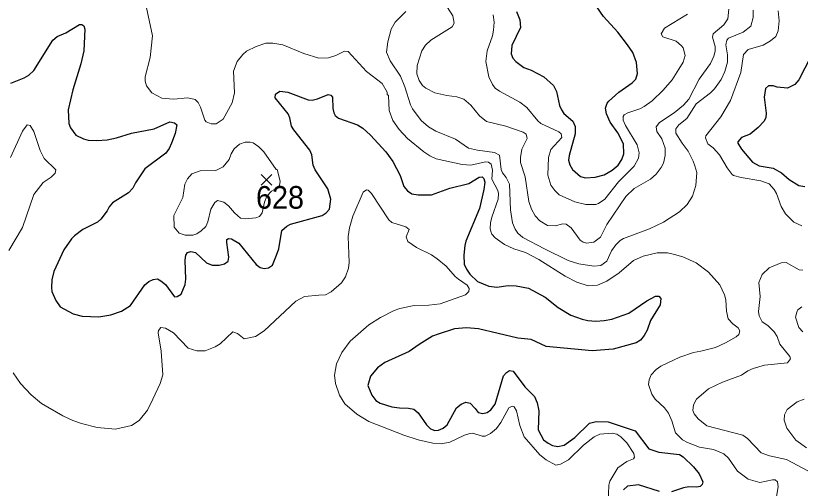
# Model space of a CAD drawing. Extents: x 294.2 to 320.3, y 7482.7 to 7510.7.
# Drawn here: x 295.794 to 298.568, y 7487.296 to 7488.966 of the extents above; entities that cross this region are included whole.
import ezdxf
from ezdxf.enums import TextEntityAlignment as Align

# ---------------------------------------------------------------- set-up
doc = ezdxf.new("R2010")
doc.units = 0
doc.header["$LTSCALE"] = 0.032
for name, color, linetype, lineweight in [('1', 7, 'Continuous', 25), ('2', 7, 'Continuous', 13), ('21', 7, 'Continuous', 25)]:
    doc.layers.add(name, color=color, linetype=linetype, lineweight=lineweight)
doc.layers.add('61', color=7, linetype='Continuous')

msp = doc.modelspace()

# ---------------------------------------------------------------- linework, layer by layer
at = {"layer": '1'}
for points in [[(297.5648, 7488.9813), (297.5757, 7488.952), (297.5782, 7488.9251), (297.5476, 7488.8613), (297.5456, 7488.8315), (297.5511, 7488.8165), (297.5622, 7488.8041), (297.59, 7488.7831), (297.616, 7488.774), (297.6613, 7488.7502), (297.6957, 7488.7195), (297.7059, 7488.6979), (297.7168, 7488.6493), (297.7231, 7488.634), (297.7321, 7488.6206), (297.7634, 7488.5938), (297.7717, 7488.5752), (297.7723, 7488.5485), (297.7501, 7488.472), (297.7485, 7488.4554), (297.7534, 7488.4392), (297.7629, 7488.4231), (297.7912, 7488.3978), (297.8089, 7488.3935), (297.8428, 7488.3951), (297.8741, 7488.4037), (297.9029, 7488.4198), (297.9234, 7488.4375), (297.9373, 7488.4585), (297.9434, 7488.4779), (297.9426, 7488.5134), (297.9226, 7488.5521), (297.8955, 7488.5906), (297.8822, 7488.62), (297.8796, 7488.6397), (297.8853, 7488.6576), (297.8911, 7488.664), (297.9265, 7488.6963), (297.9737, 7488.7291), (297.9869, 7488.7425), (297.9925, 7488.7619), (297.9892, 7488.8011), (297.9754, 7488.8358), (297.9568, 7488.8639), (297.9224, 7488.9079), (297.8725, 7488.9635), (297.849, 7488.9979)], [(295.7771, 7488.7285), (295.8231, 7488.7467), (295.8397, 7488.7563), (295.858, 7488.773), (295.9252, 7488.8804), (295.9405, 7488.8926), (295.9711, 7488.9061), (296.0194, 7488.9357), (296.0277, 7488.9357), (296.0349, 7488.9309), (296.038, 7488.9185), (296.0344, 7488.8422), (296.0242, 7488.7962), (295.9954, 7488.7042), (295.9795, 7488.634), (295.9821, 7488.5855), (295.9878, 7488.5702), (296.0069, 7488.5439), (296.0331, 7488.5312), (296.0497, 7488.5267), (296.0804, 7488.5248), (296.1174, 7488.5274), (296.1506, 7488.5344), (296.203, 7488.551), (296.2834, 7488.5663), (296.339, 7488.5908), (296.3551, 7488.5881), (296.3634, 7488.5806), (296.3573, 7488.5505), (296.3445, 7488.516), (296.3364, 7488.4974), (296.3242, 7488.4808), (296.2502, 7488.4246), (296.2175, 7488.3757), (296.2081, 7488.3563), (296.1925, 7488.3402), (296.1359, 7488.3052), (296.1242, 7488.2907), (296.1175, 7488.2767), (296.0953, 7488.2477), (296.0826, 7488.2369), (296.0316, 7488.2106), (296.0012, 7488.1884), (295.9916, 7488.1775), (295.9635, 7488.1392), (295.9284, 7488.0619), (295.922, 7488.0326), (295.9208, 7488.0051), (295.922, 7487.9917), (295.9354, 7487.9598), (295.9514, 7487.9374), (295.9974, 7487.9125), (296.0287, 7487.9042), (296.0876, 7487.9016), (296.1298, 7487.9091), (296.1681, 7487.9214), (296.1992, 7487.9419)], [(298.6049, 7488.8226), (298.5629, 7488.7403), (298.549, 7488.7231), (298.5224, 7488.7097), (298.4864, 7488.714), (298.4719, 7488.7189), (298.4553, 7488.7183), (298.4448, 7488.7087), (298.4398, 7488.6785), (298.4475, 7488.6221), (298.4459, 7488.6065), (298.4395, 7488.5931), (298.4191, 7488.5708), (298.3904, 7488.5478), (298.3597, 7488.5357), (298.347, 7488.521), (298.347, 7488.5153), (298.3597, 7488.4948), (298.3993, 7488.4482), (298.4223, 7488.4361), (298.4721, 7488.4277), (298.5015, 7488.4111), (298.5289, 7488.3875), (298.5622, 7488.3665), (298.5833, 7488.3632)], [(296.3229, 7488.0156), (296.3556, 7487.9731), (296.365, 7487.9736), (296.3789, 7487.9817), (296.3925, 7488.0167), (296.3953, 7488.0355), (296.3928, 7488.1027), (296.395, 7488.1199), (296.4011, 7488.1296), (296.4133, 7488.1333), (296.4299, 7488.1296), (296.4682, 7488.093), (296.4879, 7488.0846), (296.5128, 7488.0844), (296.5322, 7488.0892), (296.545, 7488.0984), (296.5472, 7488.1129), (296.5405, 7488.1651), (296.5405, 7488.1747), (296.5458, 7488.179), (296.5563, 7488.1774), (296.5824, 7488.1623), (296.644, 7488.0865), (296.6584, 7488.0768), (296.6723, 7488.073), (296.6878, 7488.0752), (296.7014, 7488.0849), (296.7158, 7488.1198), (296.7236, 7488.1424), (296.7348, 7488.2075), (296.752, 7488.2228), (296.7648, 7488.2292), (296.8772, 7488.2605), (296.8912, 7488.2694), (296.9034, 7488.2828), (296.9085, 7488.3173), (296.897, 7488.3544), (296.8523, 7488.422), (296.8453, 7488.4386), (296.8402, 7488.4744), (296.8331, 7488.491), (296.7776, 7488.5625), (296.7693, 7488.5765), (296.7635, 7488.6059), (296.7565, 7488.62), (296.7112, 7488.6761), (296.7118, 7488.6895), (296.7278, 7488.6991), (296.7559, 7488.6959), (296.828, 7488.6695), (296.8424, 7488.6684), (296.861, 7488.6722), (296.8981, 7488.6878), (296.9076, 7488.6851), (296.9142, 7488.6786), (296.9148, 7488.6383), (296.9182, 7488.6232), (296.9237, 7488.614), (296.9354, 7488.6044), (297.0019, 7488.5801), (297.0208, 7488.5688), (297.0485, 7488.5446), (297.1019, 7488.4855), (297.1268, 7488.4505), (297.1529, 7488.4015), (297.1666, 7488.3622), (297.1788, 7488.3471), (297.1944, 7488.3369), (297.2166, 7488.3331), (297.2641, 7488.3326), (297.3292, 7488.3569), (297.3962, 7488.373), (297.4328, 7488.3962), (297.4425, 7488.3967), (297.4486, 7488.3908), (297.453, 7488.3785), (297.4492, 7488.3516), (297.433, 7488.2848), (297.3858, 7488.1693), (297.3813, 7488.1542), (297.3782, 7488.1198), (297.3794, 7488.0875), (297.3871, 7488.0709), (297.399, 7488.0532), (297.4262, 7488.0263), (297.4661, 7488.0101), (297.4952, 7488.0063), (297.5351, 7488.0123), (297.5634, 7488.0117), (297.6069, 7488.0031), (297.6658, 7487.9713), (297.7119, 7487.9348), (297.7563, 7487.9078), (297.7968, 7487.8933), (297.8168, 7487.8895)], [(296.1992, 7487.9419), (296.2505, 7488.0145), (296.2649, 7488.0269), (296.2799, 7488.0333), (296.2945, 7488.0359), (296.3068, 7488.029), (296.3229, 7488.0156)], [(298.0557, 7487.9751), (298.0682, 7487.9746), (298.0743, 7487.9665), (298.0726, 7487.9444), (298.0377, 7487.8885), (298.0263, 7487.8552), (298.0158, 7487.8363), (298.0025, 7487.8197), (297.9875, 7487.81), (297.9057, 7487.7874), (297.8323, 7487.782), (297.6697, 7487.7971), (297.6159, 7487.8223), (297.5696, 7487.8261), (297.4302, 7487.8589), (297.3882, 7487.8632), (297.3455, 7487.8589), (297.2871, 7487.8406), (297.2677, 7487.8331), (297.2199, 7487.804), (297.185, 7487.7793), (297.0993, 7487.74), (297.0726, 7487.7212), (297.0476, 7487.6916), (297.0382, 7487.6588), (297.0524, 7487.6254), (297.0673, 7487.6066), (297.0829, 7487.5969), (297.1233, 7487.584), (297.1502, 7487.5797), (297.1824, 7487.5792), (297.2012, 7487.5749), (297.217, 7487.5625), (297.2458, 7487.5201), (297.2608, 7487.5061), (297.2752, 7487.5002), (297.2885, 7487.5007), (297.3054, 7487.5082), (297.3187, 7487.5201), (297.352, 7487.5797), (297.3686, 7487.5932), (297.3855, 7487.5997), (297.4004, 7487.5967), (297.4177, 7487.5776), (297.4293, 7487.5642), (297.4454, 7487.5599), (297.4612, 7487.5642), (297.474, 7487.5733), (297.4884, 7487.5927), (297.518, 7487.6928), (297.5291, 7487.7052), (297.5402, 7487.7116), (297.5524, 7487.71), (297.5936, 7487.6546), (297.6286, 7487.6207), (297.6373, 7487.598), (297.6434, 7487.569), (297.6407, 7487.5022), (297.6601, 7487.4673), (297.6762, 7487.4549), (297.6917, 7487.4468), (297.7108, 7487.4436), (297.7325, 7487.4479), (297.7707, 7487.4753), (297.822, 7487.5264), (297.8458, 7487.5318), (297.8883, 7487.5312), (297.9834, 7487.4984), (298.0325, 7487.435), (298.068, 7487.4237), (298.1404, 7487.415), (298.1537, 7487.4075), (298.1897, 7487.372), (298.2097, 7487.3467), (298.2227, 7487.3187), (298.2205, 7487.3091), (298.2139, 7487.3026), (298.2017, 7487.2994), (298.1734, 7487.301), (298.1545, 7487.2978), (298.1121, 7487.2827)], [(297.8168, 7487.8895), (297.8448, 7487.8863), (297.8742, 7487.8884), (297.9019, 7487.8938), (297.9615, 7487.9149), (298.0252, 7487.959), (298.0557, 7487.9751)], [(298.07, 7487.2849), (297.9959, 7487.308), (297.9565, 7487.3037), (297.9429, 7487.2903)]]:
    msp.add_lwpolyline(points, dxfattribs=at)
at = {"layer": '2'}
for points in [[(296.2547, 7489.0005), (296.277, 7488.8958), (296.2693, 7488.8192), (296.2515, 7488.7502), (296.2515, 7488.7349), (296.256, 7488.7183), (296.2745, 7488.6934), (296.3102, 7488.6748), (296.3511, 7488.6717), (296.4022, 7488.6761), (296.4277, 7488.6697), (296.4386, 7488.6596), (296.4468, 7488.6429), (296.4628, 7488.5976), (296.4673, 7488.5918), (296.4852, 7488.5842), (296.5031, 7488.5836), (296.5267, 7488.6001), (296.5586, 7488.6583), (296.5669, 7488.694), (296.5643, 7488.7706), (296.5765, 7488.8051), (296.5963, 7488.8294), (296.6103, 7488.8408), (296.6435, 7488.8581), (296.678, 7488.8696), (296.7023, 7488.8696), (296.738, 7488.8638), (296.8121, 7488.8332), (296.8657, 7488.816), (296.9002, 7488.8178), (296.9257, 7488.8262), (296.9557, 7488.8415), (296.9698, 7488.8396), (297.0342, 7488.7693), (297.0898, 7488.7266), (297.107, 7488.6965), (297.1077, 7488.6882), (297.1122, 7488.6842), (297.1139, 7488.6315), (297.1273, 7488.596), (297.1496, 7488.5642), (297.1785, 7488.5325), (297.2373, 7488.4846), (297.2577, 7488.4712), (297.2807, 7488.461), (297.3727, 7488.4399), (297.4033, 7488.4386), (297.4544, 7488.4501), (297.4658, 7488.4488), (297.4754, 7488.4412), (297.4799, 7488.4208)], [(297.1728, 7488.9813), (297.1351, 7488.943), (297.1217, 7488.9188), (297.1096, 7488.8741), (297.1045, 7488.837), (297.1172, 7488.8064), (297.1537, 7488.7528), (297.1696, 7488.7151), (297.1894, 7488.6519), (297.1971, 7488.6372), (297.227, 7488.5963), (297.2533, 7488.5733), (297.2794, 7488.5586), (297.3484, 7488.5299), (297.3943, 7488.4986), (297.4263, 7488.4909), (297.4863, 7488.4827), (297.5048, 7488.4737), (297.5099, 7488.4233), (297.5144, 7488.4111), (297.5278, 7488.3946), (297.5393, 7488.371), (297.5431, 7488.2803), (297.5501, 7488.2343), (297.5591, 7488.2113), (297.5687, 7488.1973), (297.5871, 7488.1819), (297.6638, 7488.1417), (297.7468, 7488.1015), (297.7851, 7488.0887), (297.8375, 7488.081), (297.863, 7488.083), (297.8841, 7488.0989), (297.9007, 7488.1347), (297.916, 7488.1564), (297.9313, 7488.1717), (297.9422, 7488.1788), (298.0341, 7488.2132), (298.0839, 7488.2368), (298.1407, 7488.2732), (298.1682, 7488.2994), (298.1861, 7488.3282), (298.1982, 7488.3659), (298.202, 7488.4124), (298.1944, 7488.4361), (298.1893, 7488.4527), (298.1714, 7488.4872), (298.1497, 7488.5153), (298.1273, 7488.5516), (298.128, 7488.5663), (298.1382, 7488.5804), (298.1663, 7488.6027), (298.2001, 7488.6544), (298.2506, 7488.694), (298.2646, 7488.7081), (298.2882, 7488.7413), (298.301, 7488.7694), (298.3106, 7488.8026), (298.3106, 7488.8281), (298.3042, 7488.8639), (298.3086, 7488.8805), (298.3144, 7488.8875), (298.3661, 7488.9085), (298.3929, 7488.9296), (298.4006, 7488.9596), (298.4012, 7488.9865)], [(297.3203, 7488.9954), (297.3388, 7488.966), (297.3445, 7488.9405), (297.3369, 7488.927), (297.2615, 7488.8804), (297.243, 7488.8619), (297.2296, 7488.8422), (297.213, 7488.7898), (297.2117, 7488.7604), (297.2207, 7488.7374), (297.2322, 7488.7202), (297.2443, 7488.7106), (297.2756, 7488.694), (297.3178, 7488.6838), (297.3535, 7488.6799), (297.3778, 7488.671), (297.4033, 7488.6499), (297.4333, 7488.6123), (297.4582, 7488.5925), (297.5272, 7488.5765), (297.5885, 7488.5548), (297.5987, 7488.5471), (297.6019, 7488.5319), (297.5833, 7488.4948), (297.5782, 7488.4655), (297.5789, 7488.4476), (297.5948, 7488.3965), (297.6082, 7488.3097), (297.6178, 7488.2828), (297.6306, 7488.2586), (297.6472, 7488.2413), (297.674, 7488.2247), (297.7008, 7488.2241), (297.7277, 7488.2304), (297.7397, 7488.2292), (297.7576, 7488.2171), (297.7896, 7488.1724), (297.8004, 7488.1653), (297.8119, 7488.1628), (297.8375, 7488.1653), (297.8611, 7488.1839), (297.8841, 7488.2279), (297.9511, 7488.3269), (297.9805, 7488.3556), (298.0386, 7488.3888), (298.0583, 7488.4067), (298.0762, 7488.4297), (298.0839, 7488.445), (298.0903, 7488.4718), (298.0903, 7488.4987), (298.0782, 7488.5306), (298.0609, 7488.5574), (298.0577, 7488.574), (298.0698, 7488.5887), (298.1222, 7488.6225), (298.1554, 7488.65), (298.1733, 7488.671), (298.2103, 7488.7426), (298.2506, 7488.7975), (298.2621, 7488.823), (298.2665, 7488.8409), (298.2672, 7488.8575), (298.2569, 7488.8907), (298.2595, 7488.9021), (298.2971, 7488.9347), (298.3112, 7488.9551), (298.315, 7488.989)], [(297.4824, 7488.9698), (297.485, 7488.943), (297.4831, 7488.9149), (297.4793, 7488.8958), (297.4601, 7488.8422), (297.4556, 7488.8051), (297.4671, 7488.7502), (297.4799, 7488.7234), (297.4895, 7488.7106), (297.5048, 7488.6991), (297.5757, 7488.6608), (297.6012, 7488.6423), (297.6395, 7488.5944), (297.651, 7488.5848), (297.7136, 7488.5561), (297.7219, 7488.5484), (297.7251, 7488.5357), (297.6861, 7488.4935), (297.6772, 7488.4655), (297.6753, 7488.4029), (297.6861, 7488.3671), (297.6995, 7488.3486), (297.7155, 7488.3333), (297.7711, 7488.3083), (297.8094, 7488.2994), (297.8451, 7488.2994), (297.8541, 7488.302), (297.877, 7488.3173), (297.9249, 7488.3792), (297.9805, 7488.4341), (297.9958, 7488.4629), (297.9977, 7488.4821), (297.9913, 7488.5101), (297.9492, 7488.5778), (297.9421, 7488.597), (297.9415, 7488.6097), (297.9454, 7488.6161), (297.9575, 7488.6231), (298.0009, 7488.6372), (298.0162, 7488.6455), (298.0437, 7488.6659), (298.0833, 7488.7029), (298.1145, 7488.7393), (298.1388, 7488.777), (298.1535, 7488.8026), (298.1605, 7488.8256), (298.1541, 7488.8523), (298.1478, 7488.86), (298.1292, 7488.876), (298.0813, 7488.8919), (298.0762, 7488.9021), (298.0877, 7488.9226), (298.1695, 7488.9724)], [(298.2409, 7488.514), (298.2327, 7488.5344), (298.2333, 7488.5421), (298.2863, 7488.6085), (298.3214, 7488.6672), (298.3578, 7488.7655), (298.3668, 7488.8287), (298.3833, 7488.8466), (298.4364, 7488.8619), (298.4619, 7488.8773), (298.481, 7488.8932), (298.4894, 7488.9124), (298.4932, 7488.9481), (298.49, 7488.9839)], [(295.7694, 7488.136), (295.8173, 7488.2177), (295.8582, 7488.3346), (295.8907, 7488.3767), (295.9195, 7488.3959), (295.9335, 7488.4092), (295.936, 7488.422), (295.8946, 7488.4616), (295.8799, 7488.4897), (295.8581, 7488.5574), (295.8447, 7488.5785), (295.8339, 7488.5803), (295.8173, 7488.5586), (295.7758, 7488.4655)], [(298.3585, 7488.3946), (298.3317, 7488.4016), (298.3272, 7488.4054), (298.3093, 7488.4284), (298.2825, 7488.4744), (298.2601, 7488.4993), (298.2409, 7488.514)], [(297.4799, 7488.4208), (297.4773, 7488.3888), (297.4984, 7488.348), (297.5003, 7488.3378), (297.499, 7488.3173), (297.4767, 7488.2548), (297.4722, 7488.2343)], [(298.573, 7488.2241), (298.5455, 7488.2362), (298.5155, 7488.2662), (298.4996, 7488.2918), (298.4836, 7488.3378), (298.4753, 7488.3518), (298.4574, 7488.3716), (298.4287, 7488.3824), (298.3585, 7488.3946)], [(297.8885, 7487.246), (297.8911, 7487.3073), (297.8943, 7487.3213), (297.9224, 7487.3686), (297.9549, 7487.3902), (297.9785, 7487.3998), (297.9817, 7487.4062), (297.9798, 7487.419), (297.9549, 7487.4567), (297.9332, 7487.4777), (297.9192, 7487.4867), (297.9032, 7487.4905), (297.8592, 7487.4867), (297.8388, 7487.4777), (297.8017, 7487.4484), (297.7487, 7487.396), (297.72, 7487.3813), (297.704, 7487.3774), (297.6695, 7487.396), (297.6472, 7487.4145), (297.5917, 7487.4771), (297.5763, 7487.518), (297.5648, 7487.569), (297.5565, 7487.5837), (297.5495, 7487.5863), (297.5374, 7487.5805), (297.5087, 7487.5282), (297.4939, 7487.5077), (297.4729, 7487.4892), (297.4531, 7487.4796), (297.4429, 7487.4796), (297.4097, 7487.4905), (297.3995, 7487.4892), (297.3803, 7487.4841), (297.3292, 7487.4586), (297.2986, 7487.4528), (297.268, 7487.4547), (297.2169, 7487.4668), (297.1658, 7487.4834), (297.0419, 7487.532), (297.0004, 7487.5582), (296.957, 7487.5939), (296.9385, 7487.6252), (296.9244, 7487.6661), (296.9213, 7487.6955), (296.9282, 7487.7363), (296.9474, 7487.7759), (296.9768, 7487.8155), (297.0419, 7487.8736), (297.084, 7487.8997), (297.1319, 7487.9247), (297.1517, 7487.9316), (297.2028, 7487.9419), (297.2539, 7487.9431), (297.2948, 7487.9482), (297.3835, 7487.9796), (297.3963, 7487.9917), (297.3976, 7488.0019), (297.3899, 7488.0134), (297.3599, 7488.0351), (297.3477, 7488.0447), (297.3152, 7488.0811), (297.2839, 7488.1066), (297.2635, 7488.1206), (297.2105, 7488.1468), (297.1798, 7488.1679), (297.1747, 7488.1845), (297.1849, 7488.2107), (297.1728, 7488.2202), (297.1236, 7488.2349), (297.1134, 7488.2445), (297.0515, 7488.3378), (297.04, 7488.3499), (297.0336, 7488.3512)], [(297.0336, 7488.3512), (297.0221, 7488.3422), (296.9857, 7488.2573), (296.9742, 7488.2164), (296.9698, 7488.1858), (296.9729, 7488.0939), (296.9704, 7488.0734)], [(297.4722, 7488.2343), (297.4709, 7488.2139), (297.4735, 7488.2037), (297.4767, 7488.1941), (297.4895, 7488.1806), (297.5221, 7488.1571), (297.5553, 7488.1417), (297.5961, 7488.129), (297.6434, 7488.104), (297.7359, 7488.046), (297.7775, 7488.0243), (297.8183, 7488.0115), (297.8502, 7488.014), (297.8841, 7488.0281), (297.9272, 7488.0573), (297.9779, 7488.1015), (298.0124, 7488.1162), (298.0622, 7488.1277), (298.098, 7488.1283), (298.1235, 7488.1226), (298.1529, 7488.1136), (298.1995, 7488.0932), (298.2435, 7488.0594), (298.2831, 7488.0147), (298.2997, 7487.9802), (298.3048, 7487.9623), (298.3067, 7487.9215), (298.3125, 7487.8953), (298.3297, 7487.8768), (298.3482, 7487.8627), (298.3546, 7487.8525), (298.3508, 7487.8391), (298.3412, 7487.8308), (298.3036, 7487.8097), (298.2678, 7487.7931), (298.2167, 7487.781), (298.1899, 7487.7759), (298.142, 7487.7593), (298.075, 7487.728), (298.0577, 7487.7159), (298.0405, 7487.6967), (298.0335, 7487.6795), (298.0315, 7487.6622), (298.0424, 7487.629), (298.0552, 7487.6111), (298.0877, 7487.5805), (298.1018, 7487.5614), (298.1139, 7487.5346), (298.1267, 7487.4917), (298.1516, 7487.4675), (298.1695, 7487.4573), (298.2116, 7487.4413), (298.2607, 7487.433), (298.2971, 7487.4171), (298.3137, 7487.4018), (298.3457, 7487.3564), (298.384, 7487.3276), (298.4249, 7487.3161), (298.4696, 7487.3258), (298.4791, 7487.3251), (298.4868, 7487.3187), (298.49, 7487.3009), (298.483, 7487.26)], [(296.9704, 7488.0734), (296.9602, 7488.0428), (296.9461, 7488.0224), (296.9097, 7487.9898), (296.8893, 7487.9802), (296.8651, 7487.9789), (296.8146, 7487.9732), (296.784, 7487.9578), (296.6722, 7487.8525), (296.641, 7487.8327), (296.602, 7487.8238), (296.5777, 7487.8429), (296.5611, 7487.8486), (296.5171, 7487.8059), (296.4992, 7487.7957), (296.4635, 7487.7822), (296.4341, 7487.7822), (296.4041, 7487.7906), (296.3511, 7487.8455), (296.323, 7487.8621), (296.3064, 7487.8646), (296.2981, 7487.8538), (296.2974, 7487.8449), (296.3076, 7487.781), (296.314, 7487.6967), (296.3051, 7487.6661), (296.2783, 7487.6112), (296.2598, 7487.5716), (296.2304, 7487.5352), (296.203, 7487.5179), (296.1468, 7487.5045), (296.0817, 7487.5109), (296.0268, 7487.5243), (295.9961, 7487.5358), (295.9604, 7487.5518), (295.885, 7487.5952), (295.848, 7487.6264), (295.8109, 7487.6661), (295.7848, 7487.7044)], [(298.5973, 7487.3557), (298.5194, 7487.3973), (298.4593, 7487.4106), (298.4293, 7487.4215), (298.3815, 7487.472), (298.3649, 7487.4834), (298.2378, 7487.5166), (298.2065, 7487.5415), (298.1931, 7487.5588), (298.188, 7487.5709), (298.1899, 7487.5913), (298.2014, 7487.6105), (298.2435, 7487.6469), (298.2933, 7487.6711), (298.3597, 7487.6954), (298.3827, 7487.7114), (298.4006, 7487.7191), (298.4415, 7487.7306), (298.5225, 7487.7395), (298.5328, 7487.7529), (298.5308, 7487.7612), (298.4957, 7487.8053), (298.4855, 7487.8321), (298.4753, 7487.8493), (298.4529, 7487.871), (298.4332, 7487.8838), (298.4223, 7487.9049), (298.4204, 7487.9202), (298.4261, 7487.9738), (298.421, 7488.0236), (298.4332, 7488.0517), (298.4581, 7488.0753), (298.5002, 7488.0932), (298.5181, 7488.0938), (298.5634, 7488.0683), (298.5768, 7488.067)], [(298.5762, 7487.8486), (298.5621, 7487.8646), (298.5512, 7487.901), (298.5551, 7487.9189), (298.5596, 7487.9272), (298.573, 7487.9368)], [(298.5896, 7487.4387), (298.5519, 7487.4662), (298.52, 7487.5083), (298.5104, 7487.5371), (298.5123, 7487.555), (298.5212, 7487.5748), (298.5564, 7487.6016), (298.5819, 7487.6111)]]:
    msp.add_lwpolyline(points, dxfattribs=at)
msp.add_lwpolyline([(296.4168, 7488.4073), (296.4015, 7488.3895), (296.3919, 7488.3703), (296.3849, 7488.3237), (296.353, 7488.2599), (296.3543, 7488.219), (296.3715, 7488.1972), (296.3932, 7488.1909), (296.4201, 7488.1909), (296.4341, 7488.1954), (296.45, 7488.2062), (296.466, 7488.2216), (296.4736, 7488.2382), (296.4839, 7488.2828), (296.4979, 7488.3058), (296.5069, 7488.3128), (296.5299, 7488.3077), (296.5465, 7488.2943), (296.5675, 7488.2694), (296.5886, 7488.2503), (296.6065, 7488.2483), (296.6422, 7488.2515), (296.6556, 7488.256), (296.6646, 7488.2694), (296.6729, 7488.3071), (296.6818, 7488.3286), (296.6985, 7488.3458), (296.7151, 7488.355), (296.7265, 7488.3658), (296.7287, 7488.3819), (296.7181, 7488.4227), (296.715, 7488.4233), (296.6716, 7488.4846), (296.6531, 7488.5025), (296.6339, 7488.5165), (296.6231, 7488.519), (296.6052, 7488.519), (296.5848, 7488.5127), (296.5662, 7488.4961), (296.5554, 7488.4782), (296.549, 7488.4578), (296.5273, 7488.4322), (296.5018, 7488.4194), (296.4456, 7488.4176)], close=True, dxfattribs=at)
at = {"layer": '21'}
for p, q in [((296.6622, 7488.4054), (296.6997, 7488.3679)), ((296.6997, 7488.4054), (296.6622, 7488.3679))]:
    msp.add_line(p, q, dxfattribs=at)

# ---------------------------------------------------------------- texts
at = {"layer": '61', "width": 0.95}
msp.add_text('628', height=0.08, dxfattribs=at).set_placement((296.7282, 7488.2842), align=Align.CENTER)

doc.saveas('drawing.dxf')
